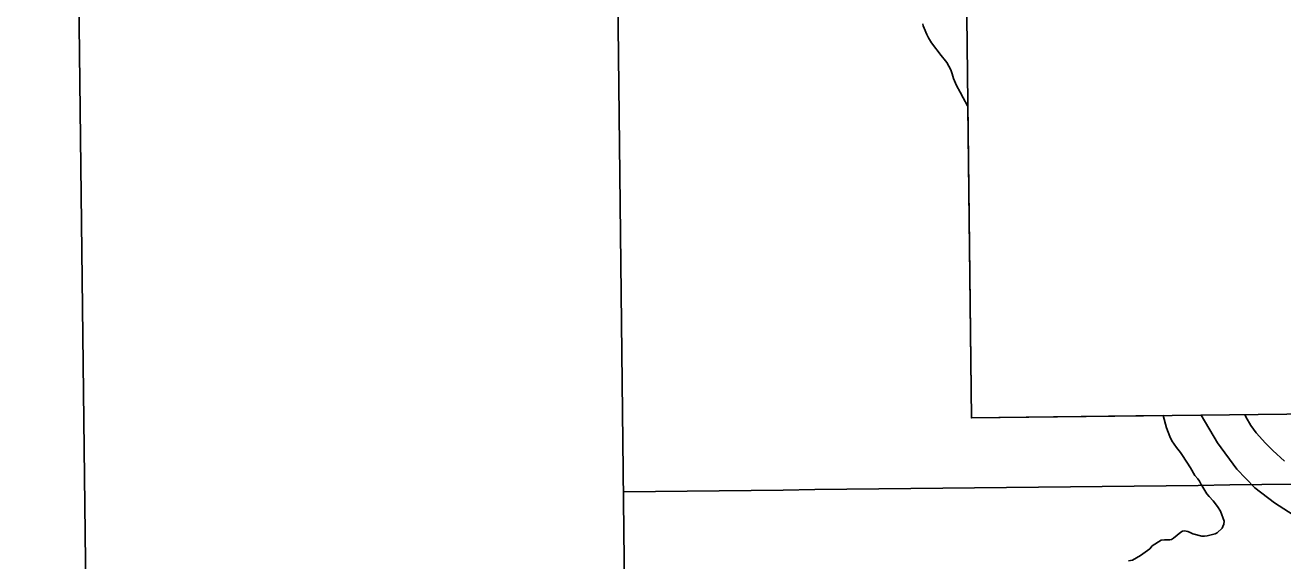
# Model space of a CAD drawing. Extents: x 3683402 to 3721514, y 487807 to 513565.
# Drawn here: x 3686743 to 3688368, y 505254 to 505946 of the extents above; entities that cross this region are included whole.
import ezdxf

# ---------------------------------------------------------------- set-up
doc = ezdxf.new("R2010")
doc.units = 0
for name, color, linetype in [('V-ANNO-SYMB', 7, 'Continuous'), ('V-GRID-FRAM', 7, 'Continuous'), ('V-GRID-MAJR', 7, 'Continuous'), ('V-SITE-VEGE', 7, 'Continuous'), ('V-TOPO-SHOR', 7, 'Continuous')]:
    doc.layers.add(name, color=color, linetype=linetype)

msp = doc.modelspace()

# ---------------------------------------------------------------- linework, layer by layer
at = {"layer": 'V-ANNO-SYMB'}
msp.add_lwpolyline([(3687009, 489047.6), (3720089.9, 489432.1), (3719823.5, 512347.2), (3686742.6, 511962.6), (3687009, 489047.6)], dxfattribs=at)
msp.add_lwpolyline([(3687900.3, 511066.8), (3696792.8, 511170.1), (3696858.2, 505541.9), (3687965.7, 505438.5)], close=True, dxfattribs=at)
at = {"layer": 'V-GRID-FRAM'}
msp.add_lwpolyline([(3687448, 511403.5), (3719130.8, 511772.1), (3719350.3, 493590.7), (3687651.7, 493221.8), (3687448, 511403.5)], dxfattribs=at)
at = {"layer": 'V-GRID-MAJR'}
msp.add_spline([(3687515.9, 505342.9), (3692797.3, 505402.5), (3698078.7, 505462.8), (3703360, 505523.8), (3708641.3, 505585.7), (3713922.7, 505648.3), (3719204, 505711.6)], degree=3, dxfattribs=at)
at = {"layer": 'V-SITE-VEGE'}
for p, q in [((3687518.5, 505116.4), (3687507.5, 506098.1)), ((3687518.5, 505116.4), (3687507.5, 506098.1)), ((3687902.7, 505947.4), (3687903.4, 505945.2)), ((3687902.7, 505947.4), (3687903.4, 505945.2)), ((3687903.4, 505945.2), (3687904.4, 505941.9)), ((3687903.4, 505945.2), (3687904.4, 505941.9)), ((3687904.4, 505941.9), (3687908.1, 505933.8)), ((3687904.4, 505941.9), (3687908.1, 505933.8)), ((3687908.1, 505933.8), (3687910.2, 505929.6)), ((3687908.1, 505933.8), (3687910.2, 505929.6)), ((3687910.2, 505929.6), (3687914.1, 505923.2)), ((3687910.2, 505929.6), (3687914.1, 505923.2)), ((3687914.1, 505923.2), (3687926.6, 505906.8)), ((3687914.1, 505923.2), (3687926.6, 505906.8)), ((3687926.6, 505906.8), (3687932.2, 505899.9)), ((3687926.6, 505906.8), (3687932.2, 505899.9)), ((3687932.2, 505899.9), (3687933.8, 505897.5)), ((3687932.2, 505899.9), (3687933.8, 505897.5)), ((3687933.8, 505897.5), (3687939, 505888)), ((3687933.8, 505897.5), (3687939, 505888)), ((3687939, 505888), (3687940.8, 505882.8)), ((3687939, 505888), (3687940.8, 505882.8)), ((3687940.8, 505882.8), (3687942.7, 505877.1)), ((3687940.8, 505882.8), (3687942.7, 505877.1)), ((3687942.7, 505877.1), (3687946.4, 505867.9)), ((3687942.7, 505877.1), (3687946.4, 505867.9)), ((3687946.4, 505867.9), (3687951.3, 505859.1)), ((3687946.4, 505867.9), (3687951.3, 505859.1)), ((3687951.3, 505859.1), (3687954.8, 505852)), ((3687951.3, 505859.1), (3687954.8, 505852)), ((3687954.8, 505852), (3687960.4, 505841.5)), ((3687954.8, 505852), (3687960.4, 505841.5)), ((3687960.4, 505841.5), (3687961, 505840.7)), ((3687960.4, 505841.5), (3687961, 505840.7)), ((3687961, 505840.7), (3687965.7, 505438.5)), ((3687961, 505840.7), (3687965.7, 505438.5)), ((3687965.7, 505438.5), (3688213.3, 505441.4)), ((3688213.3, 505441.4), (3688217.7, 505425.7)), ((3688213.3, 505441.4), (3688217.7, 505425.7)), ((3688217.7, 505425.7), (3688222.1, 505414.5)), ((3688217.7, 505425.7), (3688222.1, 505414.5)), ((3688222.1, 505414.5), (3688224.9, 505408.8)), ((3688222.1, 505414.5), (3688224.9, 505408.8)), ((3688224.9, 505408.8), (3688230.8, 505400.3)), ((3688224.9, 505408.8), (3688230.8, 505400.3)), ((3688230.8, 505400.3), (3688235.9, 505393.9)), ((3688230.8, 505400.3), (3688235.9, 505393.9)), ((3688235.9, 505393.9), (3688238.5, 505389.8)), ((3688235.9, 505393.9), (3688238.5, 505389.8)), ((3688238.5, 505389.8), (3688249, 505373.9)), ((3688238.5, 505389.8), (3688249, 505373.9)), ((3688249, 505373.9), (3688254.4, 505364)), ((3688249, 505373.9), (3688254.4, 505364)), ((3688254.4, 505364), (3688258.1, 505359.7)), ((3688254.4, 505364), (3688258.1, 505359.7)), ((3688258.1, 505359.7), (3688260.3, 505356.6)), ((3688258.1, 505359.7), (3688260.3, 505356.6)), ((3688260.3, 505356.6), (3688262.8, 505352.3)), ((3688260.3, 505356.6), (3688262.8, 505352.3)), ((3688262.8, 505352.3), (3688264.7, 505349)), ((3688262.8, 505352.3), (3688264.7, 505349)), ((3688264.7, 505349), (3688270.1, 505340.2)), ((3688264.7, 505349), (3688270.1, 505340.2)), ((3688270.1, 505340.2), (3688273.1, 505336.7)), ((3688270.1, 505340.2), (3688273.1, 505336.7)), ((3688273.1, 505336.7), (3688278, 505331.4)), ((3688273.1, 505336.7), (3688278, 505331.4)), ((3688278, 505331.4), (3688283.9, 505324.1)), ((3688278, 505331.4), (3688283.9, 505324.1)), ((3688283.9, 505324.1), (3688287.6, 505318.1)), ((3688283.9, 505324.1), (3688287.6, 505318.1)), ((3688287.6, 505318.1), (3688292.3, 505305.1)), ((3688287.6, 505318.1), (3688292.3, 505305.1)), ((3688292.3, 505305.1), (3688292, 505301.1)), ((3688292.3, 505305.1), (3688292, 505301.1)), ((3688236.4, 505290.6), (3688226.7, 505282.9)), ((3688236.4, 505290.6), (3688226.7, 505282.9)), ((3688238.5, 505292), (3688236.4, 505290.6)), ((3688238.5, 505292), (3688236.4, 505290.6)), ((3688240.9, 505292.7), (3688238.5, 505292)), ((3688240.9, 505292.7), (3688238.5, 505292)), ((3688245.4, 505291.7), (3688240.9, 505292.7)), ((3688245.4, 505291.7), (3688240.9, 505292.7)), ((3688248.4, 505290.5), (3688245.4, 505291.7)), ((3688248.4, 505290.5), (3688245.4, 505291.7)), ((3688252, 505288.8), (3688248.4, 505290.5)), ((3688252, 505288.8), (3688248.4, 505290.5)), ((3688263.3, 505285.7), (3688252, 505288.8)), ((3688263.3, 505285.7), (3688252, 505288.8)), ((3688280.6, 505288.6), (3688270.2, 505285.9)), ((3688280.6, 505288.6), (3688270.2, 505285.9)), ((3688283.4, 505290), (3688280.6, 505288.6)), ((3688283.4, 505290), (3688280.6, 505288.6)), ((3688289.6, 505295.9), (3688283.4, 505290)), ((3688289.6, 505295.9), (3688283.4, 505290)), ((3688290.8, 505298.2), (3688289.6, 505295.9)), ((3688290.8, 505298.2), (3688289.6, 505295.9)), ((3688292, 505301.1), (3688290.8, 505298.2)), ((3688292, 505301.1), (3688290.8, 505298.2)), ((3688199.2, 505273.1), (3688196.1, 505269.4)), ((3688199.2, 505273.1), (3688196.1, 505269.4)), ((3688211, 505280.6), (3688199.2, 505273.1)), ((3688211, 505280.6), (3688199.2, 505273.1)), ((3688215.3, 505280.8), (3688211, 505280.6)), ((3688215.3, 505280.8), (3688211, 505280.6)), ((3688221.9, 505280.8), (3688215.3, 505280.8)), ((3688221.9, 505280.8), (3688215.3, 505280.8)), ((3688224.3, 505281.5), (3688221.9, 505280.8)), ((3688224.3, 505281.5), (3688221.9, 505280.8)), ((3688226.7, 505282.9), (3688224.3, 505281.5)), ((3688226.7, 505282.9), (3688224.3, 505281.5)), ((3688267.1, 505285.6), (3688263.3, 505285.7)), ((3688267.1, 505285.6), (3688263.3, 505285.7)), ((3688270.2, 505285.9), (3688267.1, 505285.6)), ((3688270.2, 505285.9), (3688267.1, 505285.6)), ((3688173.8, 505254.6), (3688168.8, 505253.7)), ((3688173.8, 505254.6), (3688168.8, 505253.7)), ((3688184, 505260.7), (3688173.8, 505254.6)), ((3688184, 505260.7), (3688173.8, 505254.6)), ((3688196.1, 505269.4), (3688184, 505260.7)), ((3688196.1, 505269.4), (3688184, 505260.7))]:
    msp.add_line(p, q, dxfattribs=at)
at = {"layer": 'V-TOPO-SHOR'}
for points in [[(3688262.8, 505442), (3688283.9, 505406.4), (3688308.9, 505372), (3688331.8, 505348.1), (3688357.6, 505328.8), (3688381.6, 505313.2)], [(3688381.6, 505313.2), (3688357.6, 505328.8), (3688331.8, 505348.1), (3688308.9, 505372), (3688283.9, 505406.4), (3688262.8, 505442)], [(3688318.9, 505442.6), (3688320.5, 505439.9), (3688326.6, 505428.7), (3688333.7, 505419.3), (3688345.9, 505405.9), (3688355.1, 505396.5), (3688370.5, 505382.4)]]:
    msp.add_lwpolyline(points, dxfattribs=at)

doc.saveas('drawing.dxf')
